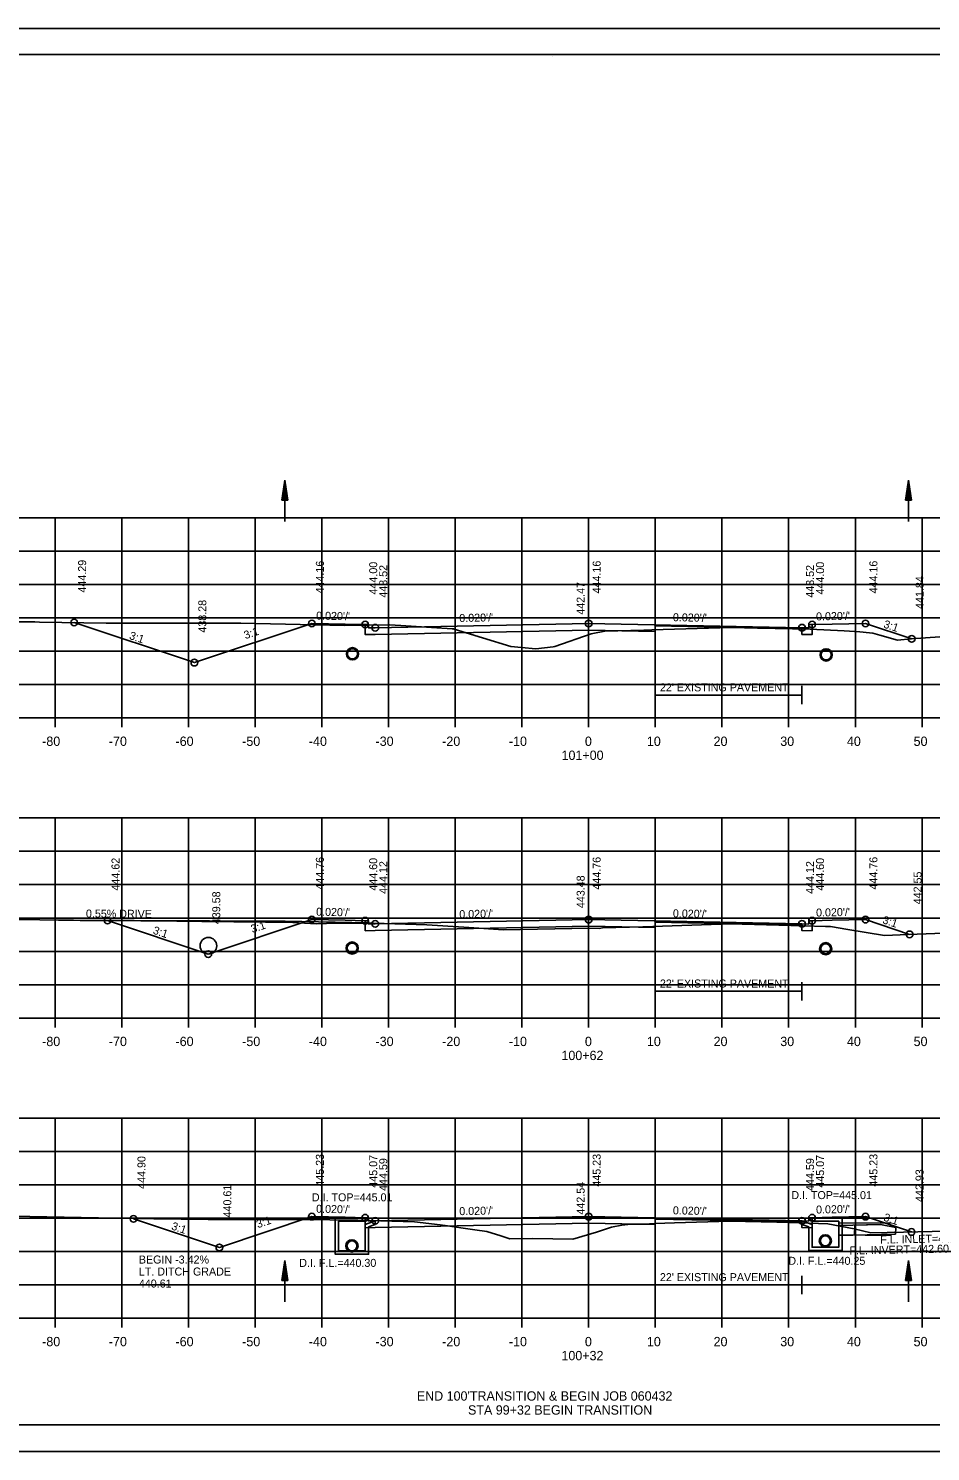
# Model space of a CAD drawing. Extents: x 1538688 to 1540766, y 656250 to 671912.
# Drawn here: x 1538774.2 to 1538909.5, y 656337.9 to 656551.2 of the extents above; entities that cross this region are included whole.
import ezdxf

# ---------------------------------------------------------------- set-up
doc = ezdxf.new("R2010")
doc.units = 0
doc.layers.add('19', color=7, linetype='Continuous')

msp = doc.modelspace()

# ---------------------------------------------------------------- linework, layer by layer
at = {"layer": '19'}
for p, q in [((1538687.78, 656551.23), (1539021.11, 656551.23)), ((1538700.18, 656547.34), (1539016.36, 656547.34)), ((1538852.7, 656547.08), (1538852.7, 656547.08)), ((1538852.7, 656547.08), (1538852.7, 656547.08)), ((1538812.17, 656480.53), (1538812.62, 656483.53)), ((1538812.25, 656480.53), (1538812.62, 656483.03)), ((1538812.33, 656480.53), (1538812.62, 656482.51)), ((1538813.07, 656480.53), (1538812.62, 656483.53)), ((1538812.62, 656477.34), (1538812.62, 656483.53)), ((1538813, 656480.53), (1538812.62, 656483.03)), ((1538812.92, 656480.53), (1538812.62, 656482.51)), ((1538905.71, 656480.53), (1538906.16, 656483.53)), ((1538905.79, 656480.53), (1538906.16, 656483.03)), ((1538905.86, 656480.53), (1538906.16, 656482.51)), ((1538906.61, 656480.53), (1538906.16, 656483.53)), ((1538906.16, 656477.34), (1538906.16, 656483.53)), ((1538906.54, 656480.53), (1538906.16, 656483.03)), ((1538906.46, 656480.53), (1538906.16, 656482.51)), ((1538812.17, 656480.53), (1538813.07, 656480.53)), ((1538812.4, 656480.53), (1538812.62, 656482.01)), ((1538812.48, 656480.53), (1538812.62, 656481.51)), ((1538812.55, 656480.53), (1538812.62, 656481)), ((1538812.85, 656480.53), (1538812.62, 656482.01)), ((1538812.77, 656480.53), (1538812.62, 656481.51)), ((1538812.7, 656480.53), (1538812.62, 656481)), ((1538905.71, 656480.53), (1538906.61, 656480.53)), ((1538905.94, 656480.53), (1538906.16, 656482.01)), ((1538906.02, 656480.53), (1538906.16, 656481.51)), ((1538906.09, 656480.53), (1538906.16, 656481)), ((1538906.39, 656480.53), (1538906.16, 656482.01)), ((1538906.31, 656480.53), (1538906.16, 656481.51)), ((1538906.23, 656480.53), (1538906.16, 656481)), ((1538718.18, 656477.88), (1538998.18, 656477.88)), ((1538778.18, 656447.88), (1538778.18, 656477.88)), ((1538788.18, 656447.88), (1538788.18, 656477.88)), ((1538798.18, 656447.88), (1538798.18, 656477.88)), ((1538808.18, 656447.88), (1538808.18, 656477.88)), ((1538818.18, 656447.88), (1538818.18, 656477.88)), ((1538828.18, 656447.88), (1538828.18, 656477.88)), ((1538838.18, 656447.88), (1538838.18, 656477.88)), ((1538848.18, 656447.88), (1538848.18, 656477.88)), ((1538858.18, 656447.88), (1538858.18, 656477.88)), ((1538868.18, 656447.88), (1538868.18, 656477.88)), ((1538878.18, 656447.88), (1538878.18, 656477.88)), ((1538888.18, 656447.88), (1538888.18, 656477.88)), ((1538898.18, 656447.88), (1538898.18, 656477.88)), ((1538908.18, 656447.88), (1538908.18, 656477.88)), ((1538718.18, 656472.88), (1538998.18, 656472.88)), ((1538718.18, 656467.88), (1538998.18, 656467.88)), ((1538718.18, 656462.88), (1538998.18, 656462.88)), ((1538718.18, 656457.88), (1538998.18, 656457.88)), ((1538718.18, 656452.88), (1538998.18, 656452.88)), ((1538868.17, 656452.67), (1538868.17, 656449.92)), ((1538890.17, 656452.67), (1538890.17, 656449.92)), ((1538890.17, 656451.3), (1538868.17, 656451.3)), ((1538718.18, 656447.88), (1538998.18, 656447.88)), ((1538718.18, 656447.88), (1538998.18, 656447.88)), ((1538778.18, 656446.48), (1538778.18, 656447.88)), ((1538788.18, 656446.48), (1538788.18, 656447.88)), ((1538798.18, 656446.48), (1538798.18, 656447.88)), ((1538808.18, 656446.48), (1538808.18, 656447.88)), ((1538818.18, 656446.48), (1538818.18, 656447.88)), ((1538828.18, 656446.48), (1538828.18, 656447.88)), ((1538838.18, 656446.48), (1538838.18, 656447.88)), ((1538848.18, 656446.48), (1538848.18, 656447.88)), ((1538858.18, 656446.48), (1538858.18, 656447.88)), ((1538868.18, 656446.48), (1538868.18, 656447.88)), ((1538878.18, 656446.48), (1538878.18, 656447.88)), ((1538888.18, 656446.48), (1538888.18, 656447.88)), ((1538898.18, 656446.48), (1538898.18, 656447.88)), ((1538908.18, 656446.48), (1538908.18, 656447.88)), ((1538718.18, 656432.88), (1538998.18, 656432.88)), ((1538778.18, 656402.88), (1538778.18, 656432.88)), ((1538788.18, 656402.88), (1538788.18, 656432.88)), ((1538798.18, 656402.88), (1538798.18, 656432.88)), ((1538808.18, 656402.88), (1538808.18, 656432.88)), ((1538818.18, 656402.88), (1538818.18, 656432.88)), ((1538828.18, 656402.88), (1538828.18, 656432.88)), ((1538838.18, 656402.88), (1538838.18, 656432.88)), ((1538848.18, 656402.88), (1538848.18, 656432.88)), ((1538858.18, 656402.88), (1538858.18, 656432.88)), ((1538868.18, 656402.88), (1538868.18, 656432.88)), ((1538878.18, 656402.88), (1538878.18, 656432.88)), ((1538888.18, 656402.88), (1538888.18, 656432.88)), ((1538898.18, 656402.88), (1538898.18, 656432.88)), ((1538908.18, 656402.88), (1538908.18, 656432.88)), ((1538718.18, 656427.88), (1538998.18, 656427.88)), ((1538718.18, 656422.88), (1538998.18, 656422.88)), ((1538718.18, 656417.88), (1538998.18, 656417.88)), ((1538812.68, 656417.4), (1538778.68, 656417.58)), ((1538812.68, 656417.4), (1538825.18, 656417.15)), ((1538718.18, 656412.88), (1538998.18, 656412.88)), ((1538718.18, 656407.88), (1538998.18, 656407.88)), ((1538868.17, 656408.27), (1538868.17, 656405.52)), ((1538890.17, 656408.27), (1538890.17, 656405.52)), ((1538890.17, 656406.9), (1538868.17, 656406.9)), ((1538718.18, 656402.88), (1538998.18, 656402.88)), ((1538718.18, 656402.88), (1538998.18, 656402.88)), ((1538778.18, 656401.48), (1538778.18, 656402.88)), ((1538788.18, 656401.48), (1538788.18, 656402.88)), ((1538798.18, 656401.48), (1538798.18, 656402.88)), ((1538808.18, 656401.48), (1538808.18, 656402.88)), ((1538818.18, 656401.48), (1538818.18, 656402.88)), ((1538828.18, 656401.48), (1538828.18, 656402.88)), ((1538838.18, 656401.48), (1538838.18, 656402.88)), ((1538848.18, 656401.48), (1538848.18, 656402.88)), ((1538858.18, 656401.48), (1538858.18, 656402.88)), ((1538868.18, 656401.48), (1538868.18, 656402.88)), ((1538878.18, 656401.48), (1538878.18, 656402.88)), ((1538888.18, 656401.48), (1538888.18, 656402.88)), ((1538898.18, 656401.48), (1538898.18, 656402.88)), ((1538908.18, 656401.48), (1538908.18, 656402.88)), ((1538718.18, 656387.88), (1538998.18, 656387.88)), ((1538778.18, 656357.88), (1538778.18, 656387.88)), ((1538788.18, 656357.88), (1538788.18, 656387.88)), ((1538798.18, 656357.88), (1538798.18, 656387.88)), ((1538808.18, 656357.88), (1538808.18, 656387.88)), ((1538818.18, 656357.88), (1538818.18, 656387.88)), ((1538828.18, 656357.88), (1538828.18, 656387.88)), ((1538838.18, 656357.88), (1538838.18, 656387.88)), ((1538848.18, 656357.88), (1538848.18, 656387.88)), ((1538858.18, 656357.88), (1538858.18, 656387.88)), ((1538868.18, 656357.88), (1538868.18, 656387.88)), ((1538878.18, 656357.88), (1538878.18, 656387.88)), ((1538888.18, 656357.88), (1538888.18, 656387.88)), ((1538898.18, 656357.88), (1538898.18, 656387.88)), ((1538908.18, 656357.88), (1538908.18, 656387.88)), ((1538718.18, 656382.88), (1538998.18, 656382.88)), ((1538718.18, 656377.88), (1538998.18, 656377.88)), ((1538718.18, 656372.88), (1538998.18, 656372.88)), ((1538820.18, 656372.95), (1538824.93, 656372.95)), ((1538820.18, 656371.45), (1538820.18, 656372.95)), ((1538820.68, 656371.45), (1538820.68, 656372.45)), ((1538820.68, 656372.45), (1538824.68, 656372.45)), ((1538825.01, 656372.78), (1538824.68, 656372.45)), ((1538826.18, 656372.47), (1538824.68, 656371.95)), ((1538824.68, 656371.45), (1538824.68, 656371.95)), ((1538825.01, 656372.78), (1538824.93, 656372.95)), ((1538826.18, 656371.94), (1538825.18, 656371.59)), ((1538825.18, 656371.45), (1538825.18, 656371.59)), ((1538890.18, 656372.47), (1538891.68, 656371.95)), ((1538890.18, 656371.94), (1538891.18, 656371.59)), ((1538891.18, 656371.45), (1538891.18, 656371.59)), ((1538891.34, 656372.78), (1538891.43, 656372.95)), ((1538891.34, 656372.78), (1538891.68, 656372.45)), ((1538896.18, 656372.95), (1538891.43, 656372.95)), ((1538895.68, 656372.45), (1538891.68, 656372.45)), ((1538891.68, 656371.45), (1538891.68, 656371.95)), ((1538895.68, 656371.45), (1538895.68, 656372.45)), ((1538903.61, 656372.14), (1538895.68, 656372.2)), ((1538901.93, 656371.93), (1538895.68, 656371.77)), ((1538896.18, 656371.45), (1538896.18, 656372.95)), ((1538904.2, 656370.48), (1538895.68, 656370.27)), ((1538903.61, 656370.3), (1538895.68, 656370.36)), ((1538718.18, 656367.88), (1538998.18, 656367.88)), ((1538812.17, 656363.55), (1538812.62, 656366.55)), ((1538812.25, 656363.55), (1538812.62, 656366.05)), ((1538812.33, 656363.55), (1538812.62, 656365.53)), ((1538812.62, 656360.36), (1538812.62, 656366.55)), ((1538813.07, 656363.55), (1538812.62, 656366.55)), ((1538813, 656363.55), (1538812.62, 656366.05)), ((1538812.92, 656363.55), (1538812.62, 656365.53)), ((1538905.71, 656363.55), (1538906.16, 656366.55)), ((1538905.79, 656363.55), (1538906.16, 656366.05)), ((1538905.86, 656363.55), (1538906.16, 656365.53)), ((1538906.61, 656363.55), (1538906.16, 656366.55)), ((1538906.16, 656360.36), (1538906.16, 656366.55)), ((1538906.54, 656363.55), (1538906.16, 656366.05)), ((1538906.46, 656363.55), (1538906.16, 656365.53)), ((1538812.17, 656363.55), (1538813.07, 656363.55)), ((1538812.4, 656363.55), (1538812.62, 656365.03)), ((1538812.48, 656363.55), (1538812.62, 656364.53)), ((1538812.55, 656363.55), (1538812.62, 656364.03)), ((1538812.85, 656363.55), (1538812.62, 656365.03)), ((1538812.77, 656363.55), (1538812.62, 656364.53)), ((1538812.7, 656363.55), (1538812.62, 656364.03)), ((1538868.17, 656364.25), (1538868.17, 656361.51)), ((1538890.17, 656364.25), (1538890.17, 656361.51)), ((1538905.71, 656363.55), (1538906.61, 656363.55)), ((1538905.94, 656363.55), (1538906.16, 656365.03)), ((1538906.02, 656363.55), (1538906.16, 656364.53)), ((1538906.09, 656363.55), (1538906.16, 656364.03)), ((1538906.39, 656363.55), (1538906.16, 656365.03)), ((1538906.31, 656363.55), (1538906.16, 656364.53)), ((1538906.23, 656363.55), (1538906.16, 656364.03)), ((1538718.18, 656362.88), (1538998.18, 656362.88)), ((1538890.17, 656362.88), (1538868.17, 656362.88)), ((1538718.18, 656357.88), (1538998.18, 656357.88)), ((1538718.18, 656357.88), (1538998.18, 656357.88)), ((1538778.18, 656356.48), (1538778.18, 656357.88)), ((1538788.18, 656356.48), (1538788.18, 656357.88)), ((1538798.18, 656356.48), (1538798.18, 656357.88)), ((1538808.18, 656356.48), (1538808.18, 656357.88)), ((1538818.18, 656356.48), (1538818.18, 656357.88)), ((1538828.18, 656356.48), (1538828.18, 656357.88)), ((1538838.18, 656356.48), (1538838.18, 656357.88)), ((1538848.18, 656356.48), (1538848.18, 656357.88)), ((1538858.18, 656356.48), (1538858.18, 656357.88)), ((1538858.18, 656356.48), (1538858.18, 656357.88)), ((1538868.18, 656356.48), (1538868.18, 656357.88)), ((1538878.18, 656356.48), (1538878.18, 656357.88)), ((1538888.18, 656356.48), (1538888.18, 656357.88)), ((1538898.18, 656356.48), (1538898.18, 656357.88)), ((1538908.18, 656356.48), (1538908.18, 656357.88)), ((1539016.36, 656341.88), (1538700.18, 656341.88)), ((1538687.78, 656337.9), (1539021.11, 656337.9))]:
    msp.add_line(p, q, dxfattribs=at)
msp.add_lwpolyline([(1538687.77, 656551.23), (1539021.11, 656551.23), (1539021.11, 656337.9), (1538687.77, 656337.9)], close=True, dxfattribs=at)
for points in [[(1538763.27, 656462.27), (1538774.51, 656462.27), (1538775.11, 656462.26), (1538775.81, 656462.25), (1538785.84, 656462.09), (1538802.58, 656462.1), (1538804.72, 656462.08), (1538806.03, 656462.07), (1538821.59, 656461.72), (1538828.32, 656461.84), (1538830.03, 656461.73), (1538837.73, 656461.22), (1538837.9, 656461.21), (1538838.01, 656461.19), (1538846.49, 656458.58), (1538848.09, 656458.43), (1538850.25, 656458.22), (1538852.86, 656458.54), (1538853.08, 656458.57), (1538853.12, 656458.58), (1538858.55, 656460.48), (1538858.81, 656460.53), (1538860.63, 656460.86), (1538866.47, 656461.04), (1538866.85, 656461.05), (1538867.66, 656461.07), (1538879.56, 656461.43), (1538883.49, 656461.35), (1538891.38, 656461.2), (1538896.51, 656460.92), (1538898.83, 656460.79), (1538900.29, 656460.64), (1538900.79, 656460.58), (1538901.83, 656460.29), (1538904.5, 656459.53), (1538906.55, 656459.72), (1538914.44, 656460.26)], [(1538781.01, 656462.17), (1538799.04, 656456.16), (1538816.67, 656462.04), (1538821.67, 656461.94), (1538824.67, 656461.88), (1538825.17, 656461.88), (1538825.18, 656461.38), (1538826.18, 656461.4), (1538858.18, 656462.04), (1538890.18, 656461.4), (1538891.18, 656461.38), (1538891.19, 656461.88), (1538891.69, 656461.88), (1538894.69, 656461.94), (1538899.69, 656462.04), (1538906.63, 656459.72)], [(1538891.69, 656461.88), (1538891.69, 656460.38), (1538890.18, 656460.4), (1538890.18, 656460.4), (1538890.18, 656461.23), (1538868.18, 656461.67), (1538868.18, 656460.84), (1538858.18, 656461.04), (1538826.18, 656460.4), (1538824.67, 656460.38), (1538824.67, 656461.88)], [(1538770.8, 656417.66), (1538780.93, 656417.56), (1538781.91, 656417.53), (1538785.62, 656417.5), (1538796.43, 656417.4), (1538800.15, 656417.36), (1538809.72, 656417.26), (1538813.82, 656417.2), (1538817.29, 656417.02), (1538820.39, 656417.13), (1538822.7, 656417.11), (1538824.26, 656417.12), (1538825.89, 656417.11), (1538833.93, 656416.88), (1538839.47, 656416.53), (1538845.42, 656416.11), (1538858.19, 656416.36), (1538859.76, 656416.33), (1538860.27, 656416.4), (1538866.29, 656416.56), (1538867.81, 656416.61), (1538878.03, 656416.95), (1538879.73, 656417.01), (1538881.23, 656416.96), (1538890.37, 656416.72), (1538893.71, 656416.63), (1538894.45, 656416.61), (1538897.03, 656416.16), (1538902.56, 656415.26), (1538906.1, 656415.42), (1538912.78, 656415.65)], [(1538786.02, 656417.5), (1538801.13, 656412.46), (1538816.67, 656417.64), (1538821.67, 656417.54), (1538824.67, 656417.48), (1538825.17, 656417.48), (1538825.18, 656416.98), (1538826.18, 656417), (1538858.18, 656417.64), (1538890.18, 656417), (1538891.18, 656416.98), (1538891.19, 656417.48), (1538891.69, 656417.48), (1538894.69, 656417.54), (1538899.69, 656417.64), (1538906.32, 656415.43)], [(1538891.69, 656417.48), (1538891.69, 656415.98), (1538890.18, 656416), (1538890.18, 656416), (1538890.18, 656416.83), (1538868.18, 656417.27), (1538868.18, 656416.44), (1538858.18, 656416.64), (1538826.18, 656416), (1538824.67, 656415.98), (1538824.67, 656417.48)], [(1538765.11, 656373.38), (1538774.35, 656373.14), (1538784.67, 656372.93), (1538792.95, 656372.78), (1538801.1, 656372.69), (1538815.14, 656372.7), (1538823.57, 656372.58), (1538832.08, 656372.33), (1538835.93, 656371.87), (1538836.99, 656371.73), (1538839.37, 656371.36), (1538841.1, 656371.14), (1538842.89, 656370.89), (1538845.01, 656370.24), (1538846.34, 656369.8), (1538849.82, 656369.81), (1538855.83, 656369.75), (1538859.38, 656370.76), (1538861.6, 656371.55), (1538861.61, 656371.55), (1538863.15, 656371.85), (1538864.05, 656371.95), (1538867.32, 656372.05), (1538868.18, 656372.07), (1538871.04, 656372.17), (1538879.37, 656372.44), (1538886.41, 656372.26), (1538889.86, 656372.16), (1538891.24, 656372.13), (1538894.05, 656372.05), (1538898, 656371.26), (1538900.52, 656370.69), (1538905.39, 656370.76), (1538911.86, 656370.92)], [(1538789.91, 656372.78), (1538802.79, 656368.49), (1538816.67, 656373.11), (1538821.67, 656373.01), (1538824.67, 656372.95), (1538825.17, 656372.95), (1538825.18, 656372.45), (1538826.18, 656372.47), (1538858.18, 656373.11), (1538890.18, 656372.47), (1538891.18, 656372.45), (1538891.19, 656372.95), (1538891.69, 656372.95), (1538894.69, 656373.01), (1538899.69, 656373.11), (1538906.61, 656370.81)], [(1538891.69, 656372.95), (1538891.69, 656371.45), (1538890.18, 656371.47), (1538890.18, 656371.47), (1538890.18, 656372.31), (1538868.18, 656372.75), (1538868.18, 656371.91), (1538858.18, 656372.11), (1538826.18, 656371.47), (1538824.67, 656371.45), (1538824.67, 656372.95)], [(1538826.18, 656371.94), (1538826.18, 656372.47)], [(1538890.18, 656371.94), (1538890.18, 656372.47)], [(1538904.2, 656370.48), (1538904.23, 656371.48), (1538901.93, 656371.93), (1538898.09, 656371.84), (1538898.07, 656370.34)], [(1538825.18, 656371.45), (1538825.18, 656367.47), (1538822.68, 656367.47), (1538820.18, 656367.47), (1538820.18, 656371.45)], [(1538824.68, 656371.45), (1538824.68, 656367.97), (1538822.68, 656367.97), (1538820.68, 656367.97), (1538820.68, 656371.45)], [(1538896.18, 656371.45), (1538896.18, 656368.03), (1538893.68, 656368.03), (1538891.18, 656368.03), (1538891.18, 656371.45)], [(1538895.68, 656371.45), (1538895.68, 656368.53), (1538893.68, 656368.53), (1538891.68, 656368.53), (1538891.68, 656371.45)]]:
    msp.add_lwpolyline(points, dxfattribs=at)
for centre, radius in [((1538781.01, 656462.17), 0.5), ((1538816.67, 656462.04), 0.5), ((1538824.67, 656461.88), 0.5), ((1538826.18, 656461.4), 0.5), ((1538858.18, 656462.04), 0.5), ((1538890.18, 656461.4), 0.5), ((1538891.69, 656461.88), 0.5), ((1538899.69, 656462.04), 0.5), ((1538906.63, 656459.72), 0.5), ((1538822.77, 656457.5), 0.917), ((1538822.77, 656457.5), 0.75), ((1538893.8, 656457.32), 0.917), ((1538893.8, 656457.32), 0.75), ((1538799.04, 656456.16), 0.5), ((1538786.02, 656417.5), 0.5), ((1538816.67, 656417.64), 0.5), ((1538824.67, 656417.48), 0.5), ((1538826.18, 656417), 0.5), ((1538858.18, 656417.64), 0.5), ((1538890.18, 656417), 0.5), ((1538891.69, 656417.48), 0.5), ((1538899.69, 656417.64), 0.5), ((1538801.15, 656413.72), 1.25), ((1538822.72, 656413.38), 0.917), ((1538906.32, 656415.43), 0.5), ((1538801.13, 656412.46), 0.5), ((1538822.72, 656413.38), 0.75), ((1538893.73, 656413.28), 0.917), ((1538893.73, 656413.28), 0.75), ((1538789.91, 656372.78), 0.5), ((1538816.67, 656373.11), 0.5), ((1538824.67, 656372.95), 0.5), ((1538826.18, 656372.47), 0.5), ((1538858.18, 656373.11), 0.5), ((1538890.18, 656372.47), 0.5), ((1538891.69, 656372.95), 0.5), ((1538899.69, 656373.11), 0.5), ((1538822.68, 656368.72), 0.917), ((1538822.68, 656368.72), 0.75), ((1538893.68, 656369.49), 0.917), ((1538893.68, 656369.49), 0.75), ((1538906.61, 656370.81), 0.5), ((1538802.79, 656368.49), 0.5)]:
    msp.add_circle(centre, radius, dxfattribs=at)

# ---------------------------------------------------------------- texts
for s, rotation, p in [('444.29', 90, (1538782.81, 656466.67)), ('444.16', 90, (1538818.47, 656466.54)), ('444.00', 90, (1538826.47, 656466.38)), ('443.52', 90, (1538827.98, 656465.9)), ('444.16', 90, (1538859.98, 656466.54)), ('443.52', 90, (1538891.98, 656465.9)), ('444.00', 90, (1538893.49, 656466.38)), ('444.16', 90, (1538901.49, 656466.54)), ('442.47', 90, (1538857.58, 656463.35)), ('441.84', 90, (1538908.43, 656464.22)), ('438.28', 90, (1538800.84, 656460.66)), ("0.020'/'", 358.8542, (1538817.3, 656462.62)), ("0.020'/'", 1.1458, (1538838.79, 656462.25)), ("0.020'/'", 358.8542, (1538870.81, 656462.38)), ("0.020'/'", 1.1458, (1538892.3, 656462.49)), ('3:1', 18.4349, (1538806.7, 656459.67)), ('3:1', 341.5651, (1538902.31, 656461.45)), ('3:1', 341.5651, (1538789.18, 656459.74)), ('444.62', 90, (1538787.82, 656422)), ('444.76', 90, (1538818.47, 656422.14)), ('444.60', 90, (1538826.47, 656421.98)), ('444.12', 90, (1538827.98, 656421.5)), ('444.76', 90, (1538859.98, 656422.14)), ('444.12', 90, (1538891.98, 656421.5)), ('444.60', 90, (1538893.49, 656421.98)), ('444.76', 90, (1538901.49, 656422.14)), ('443.48', 90, (1538857.58, 656419.36)), ('442.55', 90, (1538908.12, 656419.93)), ('439.58', 90, (1538802.93, 656416.96)), ('0.55% DRIVE', 359.6866, (1538782.78, 656417.95)), ("0.020'/'", 358.8542, (1538817.3, 656418.23)), ("0.020'/'", 1.1458, (1538838.79, 656417.85)), ("0.020'/'", 358.8542, (1538870.81, 656417.99)), ("0.020'/'", 1.1458, (1538892.3, 656418.09)), ('3:1', 341.5651, (1538792.73, 656415.55)), ('3:1', 18.4349, (1538807.74, 656415.62)), ('3:1', 341.5651, (1538902.16, 656417.11)), ('445.23', 90, (1538818.47, 656377.61)), ('445.07', 90, (1538826.47, 656377.45)), ('445.23', 90, (1538859.98, 656377.61)), ('445.07', 90, (1538893.49, 656377.45)), ('445.23', 90, (1538901.49, 656377.61)), ('444.90', 90, (1538791.71, 656377.28)), ('444.59', 90, (1538827.98, 656376.97)), ('444.59', 90, (1538891.98, 656376.97)), ('442.93', 90, (1538908.41, 656375.31)), ('442.54', 90, (1538857.58, 656373.42)), ('440.61', 90, (1538804.59, 656372.99)), ("0.020'/'", 358.8542, (1538817.3, 656373.7)), ("0.020'/'", 1.1458, (1538838.79, 656373.33)), ("0.020'/'", 358.8542, (1538870.81, 656373.46)), ("0.020'/'", 1.1458, (1538892.3, 656373.57)), ('3:1', 341.5651, (1538795.51, 656371.21)), ('3:1', 18.4349, (1538808.57, 656371.37)), ('3:1', 341.5651, (1538902.31, 656372.53)), ('F.L. INLET=442.80', 1.1458, (1538901.92, 656369.06)), ('F.L. INVERT=442.60', 1.1458, (1538897.3, 656367.43))]:
    msp.add_text(s, height=1.2, rotation=rotation, dxfattribs=at).set_placement(p)
for s, height, p in [("22' EXISTING PAVEMENT", 1.2, (1538868.87, 656451.86)), ('-80', 1.4, (1538776.22, 656443.68)), ('-70', 1.4, (1538786.22, 656443.68)), ('-60', 1.4, (1538796.22, 656443.68)), ('-50', 1.4, (1538806.22, 656443.68)), ('-40', 1.4, (1538816.22, 656443.68)), ('-30', 1.4, (1538826.22, 656443.68)), ('-20', 1.4, (1538836.22, 656443.68)), ('-10', 1.4, (1538846.22, 656443.68)), ('0', 1.4, (1538857.62, 656443.68)), ('10', 1.4, (1538866.92, 656443.68)), ('20', 1.4, (1538876.92, 656443.68)), ('30', 1.4, (1538886.92, 656443.68)), ('40', 1.4, (1538896.92, 656443.68)), ('50', 1.4, (1538906.92, 656443.68)), ('101+00', 1.4, (1538854.12, 656441.58)), ("22' EXISTING PAVEMENT", 1.2, (1538868.87, 656407.46)), ('-80', 1.4, (1538776.22, 656398.68)), ('-70', 1.4, (1538786.22, 656398.68)), ('-60', 1.4, (1538796.22, 656398.68)), ('-50', 1.4, (1538806.22, 656398.68)), ('-40', 1.4, (1538816.22, 656398.68)), ('-30', 1.4, (1538826.22, 656398.68)), ('-20', 1.4, (1538836.22, 656398.68)), ('-10', 1.4, (1538846.22, 656398.68)), ('0', 1.4, (1538857.62, 656398.68)), ('10', 1.4, (1538866.92, 656398.68)), ('20', 1.4, (1538876.92, 656398.68)), ('30', 1.4, (1538886.92, 656398.68)), ('40', 1.4, (1538896.92, 656398.68)), ('50', 1.4, (1538906.92, 656398.68)), ('100+62', 1.4, (1538854.1, 656396.58)), ('D.I. TOP=445.01', 1.2, (1538816.67, 656375.41)), ('D.I. TOP=445.01', 1.2, (1538888.58, 656375.74)), ('BEGIN -3.42%', 1.2, (1538790.72, 656366.08)), ('LT. DITCH GRADE', 1.2, (1538790.72, 656364.28)), ('D.I. F.L.=440.30', 1.2, (1538814.78, 656365.58)), ('D.I. F.L.=440.25', 1.2, (1538888.13, 656365.89)), ('440.61', 1.2, (1538790.72, 656362.48)), ("22' EXISTING PAVEMENT", 1.2, (1538868.87, 656363.44)), ('-80', 1.4, (1538776.22, 656353.68)), ('-70', 1.4, (1538786.22, 656353.68)), ('-60', 1.4, (1538796.22, 656353.68)), ('-50', 1.4, (1538806.22, 656353.68)), ('-40', 1.4, (1538816.22, 656353.68)), ('-30', 1.4, (1538826.22, 656353.68)), ('-20', 1.4, (1538836.22, 656353.68)), ('-10', 1.4, (1538846.22, 656353.68)), ('0', 1.4, (1538857.62, 656353.68)), ('10', 1.4, (1538866.92, 656353.68)), ('20', 1.4, (1538876.92, 656353.68)), ('30', 1.4, (1538886.92, 656353.68)), ('40', 1.4, (1538896.92, 656353.68)), ('50', 1.4, (1538906.92, 656353.68)), ('100+32', 1.4, (1538854.1, 656351.58)), ("END 100'TRANSITION & BEGIN JOB 060432", 1.4, (1538832.41, 656345.53)), ('STA 99+32 BEGIN TRANSITION', 1.4, (1538840.09, 656343.43))]:
    msp.add_text(s, height=height, dxfattribs=at).set_placement(p)

doc.saveas('drawing.dxf')
